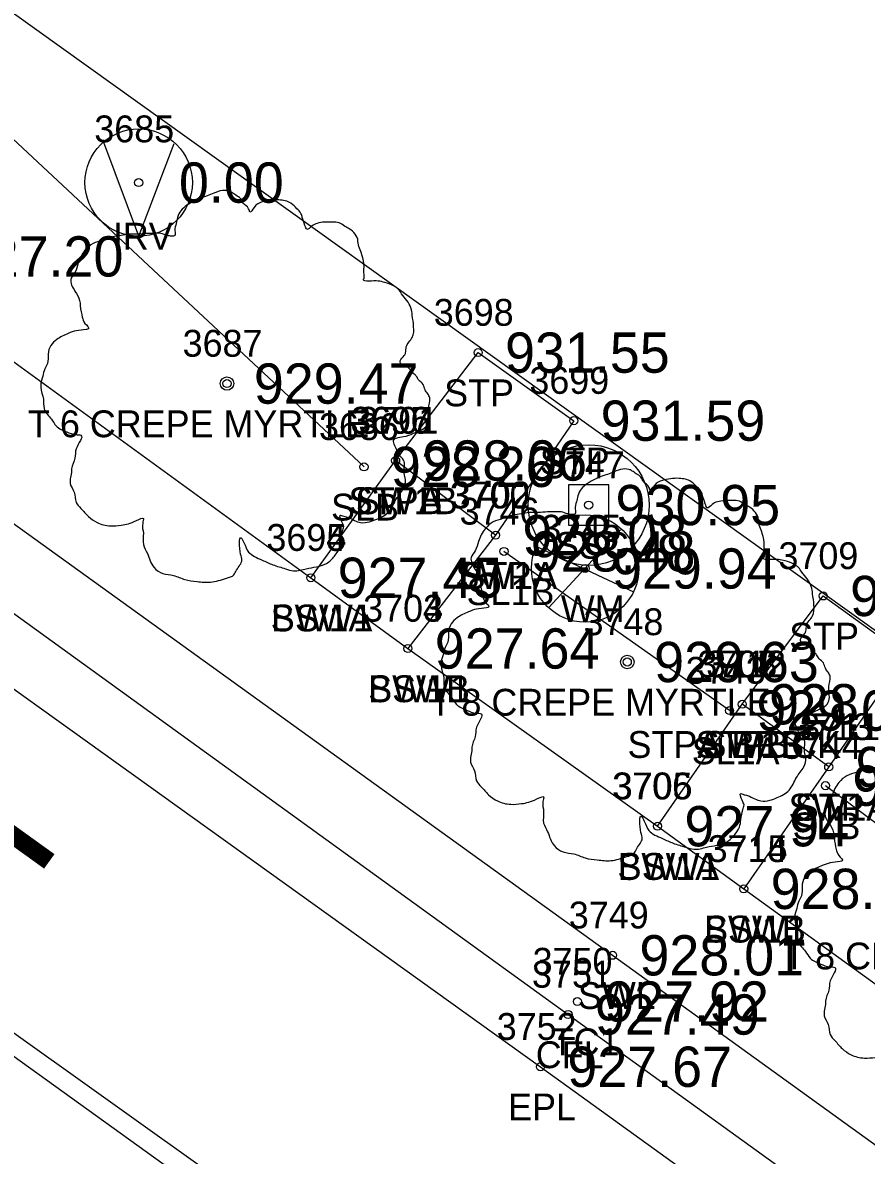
# Model space of a CAD drawing. Extents: x 1575382 to 1578175, y 1099175 to 1101955.
# Drawn here: x 1577371.96 to 1577403.39, y 1100954.46 to 1100996.67 of the extents above; entities that cross this region are included whole.
import ezdxf

# ---------------------------------------------------------------- set-up
doc = ezdxf.new("R2010")
doc.units = 0
for name, color, linetype in [('RD_EX_Bldg', 7, 'Continuous'), ('RD_EX_BldgApp', 7, 'Continuous'), ('RD_EX_Conc', 7, 'Continuous'), ('RD_EX_Conc_txCode', 7, 'Continuous'), ('RD_EX_Misc_txCode', 7, 'Continuous'), ('RD_EX_Road', 7, 'Continuous'), ('RD_EX_Road_txCode', 7, 'Continuous'), ('RD_EX_TX_Conc_ELEV', 7, 'Continuous'), ('RD_EX_TX_Misc_ELEV', 7, 'Continuous'), ('RD_EX_TX_Road_ELEV', 7, 'Continuous'), ('RD_EX_TX_UT_ELEV', 7, 'Continuous'), ('RD_EX_TX_VEG_ELEV', 7, 'Continuous'), ('RD_EX_UT', 7, 'Continuous'), ('RD_EX_UT_txCode', 7, 'Continuous'), ('RD_EX_VEG', 7, 'Continuous'), ('RD_EX_VEG_txCode', 7, 'Continuous'), ('RD_HC_Cl', 7, 'Continuous'), ('RD_HC_Data', 7, 'Continuous'), ('RD_SMD_Locator', 7, 'Continuous')]:
    doc.layers.add(name, color=color, linetype=linetype)

msp = doc.modelspace()

# ---------------------------------------------------------------- linework, layer by layer
at = {"layer": 'RD_EX_Bldg'}
msp.add_lwpolyline([(1577366.782, 1101000.49), (1577471.682, 1100925.355), (1577510.624, 1100979.985), (1577405.723, 1101055.12), (1577366.782, 1101000.49)], dxfattribs=at)
at = {"layer": 'RD_EX_BldgApp'}
for q in [(1577374.978, 1100992.205), (1577377.604, 1100992.168)]:
    msp.add_line((1577376.282, 1100988.722), q, dxfattribs=at)
for radius in [2, 0.15]:
    msp.add_circle((1577376.282, 1100990.715), radius, dxfattribs=at)
at = {"layer": 'RD_EX_Conc'}
for p, q in [((1577382.695, 1100975.989), (1577385.855, 1100980.357)), ((1577389.58, 1100977.573), (1577386.313, 1100973.352)), ((1577395.614, 1100966.73), (1577398.77, 1100971.275)), ((1577401.99, 1100968.939), (1577398.827, 1100964.395))]:
    msp.add_line(p, q, dxfattribs=at)
for points in [[(1577260.091, 1101055.735), (1577271.299, 1101047.569), (1577312.394, 1101017.332), (1577352.653, 1100988.383), (1577392.281, 1100959.713), (1577433.556, 1100929.93), (1577452.436, 1100916.348), (1577457.816, 1100912.386)], [(1577352.786, 1100991.572), (1577355.363, 1100995.858), (1577382.695, 1100975.989), (1577386.313, 1100973.352), (1577395.614, 1100966.73), (1577398.827, 1100964.395), (1577422.404, 1100947.354), (1577425.708, 1100945.102), (1577453.601, 1100924.886), (1577456.819, 1100922.745)], [(1577352.786, 1100991.572), (1577393.938, 1100961.919), (1577435.198, 1100932.141), (1577453.925, 1100918.672), (1577452.73, 1100916.903)], [(1577385.855, 1100980.357), (1577388.931, 1100984.378), (1577392.492, 1100981.842), (1577389.58, 1100977.573), (1577385.855, 1100980.357)], [(1577398.77, 1100971.275), (1577401.787, 1100975.31), (1577404.866, 1100973.089), (1577401.99, 1100968.939), (1577398.77, 1100971.275)]]:
    msp.add_lwpolyline(points, dxfattribs=at)
at = {"layer": 'RD_EX_Road'}
msp.add_lwpolyline([(1577251.257, 1101061.341), (1577255.442, 1101056.285), (1577270.08, 1101045.564), (1577310.681, 1101015.777), (1577351.283, 1100986.437), (1577391.252, 1100957.766), (1577432.133, 1100928.26), (1577451.028, 1100914.552), (1577473.397, 1100898.426), (1577474.178, 1100899.605), (1577481.335, 1100895.669), (1577490.142, 1100894.697), (1577498.51, 1100899.091), (1577503.297, 1100907.838), (1577513.461, 1100934.773)], dxfattribs=at)
at = {"layer": 'RD_EX_UT'}
for p, q in [((1577393.797, 1100979.447), (1577392.297, 1100979.447)), ((1577392.297, 1100979.447), (1577392.297, 1100977.947)), ((1577393.797, 1100977.947), (1577393.797, 1100979.447)), ((1577392.297, 1100977.947), (1577393.797, 1100977.947)), ((1577391.564, 1100974.875), (1577394.231, 1100977.772)), ((1577391.082, 1100977.171), (1577394.713, 1100975.458))]:
    msp.add_line(p, q, dxfattribs=at)
msp.add_lwpolyline([(1577437.159, 1101563.253), (1577337.019, 1101318.587), (1577272.886, 1101163.979), (1577227.135, 1101061.983), (1577386.899, 1100948.146), (1577403.903, 1100879.991)], dxfattribs=at)
for centre, radius in [((1577393.047, 1100978.697), 2.25), ((1577392.916, 1100976.334), 2)]:
    msp.add_circle(centre, radius, dxfattribs=at)
at = {"layer": 'RD_EX_VEG'}
for p, q in [((1577358.6, 1101004.482), (1577384.677, 1100980.121)), ((1577398.297, 1100971.039), (1577389.892, 1100976.97)), ((1577424.371, 1100951.396), (1577401.873, 1100968.24))]:
    msp.add_line(p, q, dxfattribs=at)
for centre, radius in [((1577379.572, 1100983.225), 0.25), ((1577379.56, 1100983.206), 0.0001), ((1577394.486, 1100972.849), 0.25), ((1577394.473, 1100972.83), 0.0001)]:
    msp.add_circle(centre, radius, dxfattribs=at)
for points in [[(1577379.704, 1100990.392), (1577379.404, 1100990.417), (1577379.08, 1100990.317), (1577378.83, 1100990.217), (1577378.605, 1100990.142), (1577378.38, 1100990.042), (1577378.08, 1100989.867), (1577377.855, 1100989.667), (1577377.73, 1100989.417), (1577377.68, 1100989.192), (1577377.63, 1100988.918), (1577377.63, 1100988.743), (1577377.505, 1100988.718), (1577377.355, 1100988.743), (1577377.105, 1100988.818), (1577376.856, 1100988.818), (1577376.606, 1100988.818), (1577376.256, 1100988.793), (1577375.906, 1100988.793), (1577375.631, 1100988.743), (1577375.306, 1100988.693), (1577374.931, 1100988.568), (1577374.582, 1100988.443), (1577374.282, 1100988.193), (1577374.032, 1100987.718), (1577373.907, 1100987.368), (1577373.757, 1100987.118), (1577373.907, 1100986.669), (1577374.082, 1100986.319), (1577374.107, 1100986.119), (1577374.182, 1100985.694), (1577374.282, 1100985.469), (1577374.407, 1100985.269), (1577374.332, 1100985.244), (1577373.957, 1100985.194), (1577373.657, 1100985.094), (1577373.232, 1100984.869), (1577373.007, 1100984.644), (1577372.907, 1100984.32), (1577372.882, 1100983.97), (1577372.782, 1100983.77), (1577372.707, 1100983.495), (1577372.682, 1100983.42), (1577372.632, 1100983.095), (1577372.732, 1100982.645), (1577372.757, 1100982.295), (1577372.882, 1100982.071), (1577373.032, 1100981.896), (1577373.207, 1100981.646), (1577373.607, 1100981.421), (1577373.932, 1100981.321), (1577374.132, 1100981.296), (1577373.957, 1100980.796), (1577373.907, 1100980.446), (1577373.782, 1100980.046), (1577373.782, 1100979.972), (1577373.732, 1100979.497), (1577373.882, 1100979.172), (1577373.957, 1100978.797), (1577374.132, 1100978.572), (1577374.407, 1100978.272), (1577374.731, 1100978.047), (1577375.231, 1100977.922), (1577375.631, 1100977.947), (1577376.206, 1100978.122), (1577376.456, 1100978.197), (1577376.431, 1100978.022), (1577376.456, 1100977.647), (1577376.456, 1100977.223), (1577376.606, 1100976.898), (1577376.706, 1100976.623), (1577376.856, 1100976.373), (1577377.18, 1100976.148), (1577377.58, 1100976.073), (1577378.005, 1100975.923), (1577378.455, 1100975.848), (1577378.955, 1100975.823), (1577379.554, 1100975.973), (1577379.829, 1100976.098), (1577379.929, 1100976.273), (1577380.129, 1100976.648), (1577380.079, 1100976.873), (1577380.104, 1100977.473), (1577380.204, 1100977.298), (1577380.379, 1100976.948), (1577380.879, 1100976.648), (1577381.279, 1100976.473), (1577381.753, 1100976.323), (1577382.053, 1100976.248), (1577382.528, 1100976.323), (1577382.903, 1100976.398), (1577383.278, 1100976.523), (1577383.578, 1100976.798), (1577383.753, 1100977.073), (1577383.803, 1100977.348), (1577383.877, 1100977.722), (1577383.927, 1100977.897)], [(1577383.927, 1100977.897), (1577383.853, 1100978.072), (1577383.803, 1100978.322), (1577383.877, 1100978.297), (1577384.052, 1100978.247), (1577384.327, 1100978.122), (1577384.552, 1100978.047), (1577384.877, 1100978.072), (1577385.152, 1100978.172), (1577385.602, 1100978.447), (1577385.877, 1100978.922), (1577386.151, 1100979.322), (1577386.226, 1100979.647), (1577386.176, 1100979.872), (1577386.151, 1100980.371), (1577385.952, 1100980.621), (1577385.902, 1100980.746), (1577385.802, 1100981.146), (1577385.877, 1100981.196), (1577386.151, 1100981.246), (1577386.526, 1100981.371), (1577386.801, 1100981.496), (1577387.026, 1100981.671), (1577387.101, 1100981.896), (1577387.076, 1100982.295), (1577387.126, 1100982.695), (1577387.051, 1100982.845), (1577386.951, 1100982.995), (1577386.876, 1100983.195), (1577386.726, 1100983.345), (1577386.626, 1100983.495), (1577386.526, 1100983.595), (1577386.401, 1100983.745), (1577386.226, 1100983.87), (1577386.077, 1100983.92), (1577386.027, 1100984.07), (1577386.176, 1100984.27), (1577386.226, 1100984.37), (1577386.251, 1100984.594), (1577386.476, 1100984.944), (1577386.526, 1100985.344), (1577386.476, 1100985.769), (1577386.426, 1100986.044), (1577386.276, 1100986.319), (1577386.077, 1100986.569), (1577385.952, 1100986.744), (1577385.777, 1100986.868), (1577385.452, 1100986.993), (1577385.202, 1100987.043), (1577384.852, 1100987.043), (1577384.652, 1100987.093), (1577384.677, 1100987.143), (1577384.677, 1100987.293), (1577384.677, 1100987.568), (1577384.602, 1100988.018), (1577384.452, 1100988.518), (1577384.452, 1100988.543), (1577384.352, 1100988.793), (1577384.127, 1100988.993), (1577383.952, 1100989.092), (1577383.753, 1100989.217), (1577383.503, 1100989.242), (1577383.203, 1100989.242), (1577382.928, 1100989.192), (1577382.728, 1100989.092), (1577382.553, 1100988.968), (1577382.478, 1100989.117), (1577382.378, 1100989.417), (1577382.328, 1100989.567), (1577382.178, 1100989.742), (1577381.953, 1100989.942), (1577381.503, 1100990.067), (1577380.879, 1100989.992), (1577380.579, 1100989.792), (1577380.429, 1100989.617), (1577380.379, 1100989.742), (1577380.179, 1100989.942), (1577380.079, 1100990.117), (1577379.904, 1100990.242), (1577379.754, 1100990.342), (1577379.654, 1100990.392)], [(1577394.618, 1100980.016), (1577394.318, 1100980.041), (1577393.993, 1100979.941), (1577393.743, 1100979.841), (1577393.518, 1100979.766), (1577393.294, 1100979.666), (1577392.994, 1100979.491), (1577392.769, 1100979.291), (1577392.644, 1100979.041), (1577392.594, 1100978.816), (1577392.544, 1100978.542), (1577392.544, 1100978.367), (1577392.419, 1100978.342), (1577392.269, 1100978.367), (1577392.019, 1100978.442), (1577391.769, 1100978.442), (1577391.519, 1100978.442), (1577391.169, 1100978.417), (1577390.82, 1100978.417), (1577390.545, 1100978.367), (1577390.22, 1100978.317), (1577389.845, 1100978.192), (1577389.495, 1100978.067), (1577389.195, 1100977.817), (1577388.945, 1100977.342), (1577388.82, 1100976.992), (1577388.671, 1100976.742), (1577388.82, 1100976.293), (1577388.995, 1100975.943), (1577389.02, 1100975.743), (1577389.095, 1100975.318), (1577389.195, 1100975.093), (1577389.32, 1100974.893), (1577389.245, 1100974.868), (1577388.87, 1100974.818), (1577388.571, 1100974.718), (1577388.146, 1100974.493), (1577387.921, 1100974.268), (1577387.821, 1100973.944), (1577387.796, 1100973.594), (1577387.696, 1100973.394), (1577387.621, 1100973.119), (1577387.596, 1100973.044), (1577387.546, 1100972.719), (1577387.646, 1100972.269), (1577387.671, 1100971.919), (1577387.796, 1100971.695), (1577387.946, 1100971.52), (1577388.121, 1100971.27), (1577388.521, 1100971.045), (1577388.845, 1100970.945), (1577389.045, 1100970.92), (1577388.87, 1100970.42), (1577388.82, 1100970.07), (1577388.696, 1100969.67), (1577388.696, 1100969.596), (1577388.646, 1100969.121), (1577388.795, 1100968.796), (1577388.87, 1100968.421), (1577389.045, 1100968.196), (1577389.32, 1100967.896), (1577389.645, 1100967.671), (1577390.145, 1100967.546), (1577390.545, 1100967.571), (1577391.12, 1100967.746), (1577391.369, 1100967.821), (1577391.344, 1100967.646), (1577391.369, 1100967.271), (1577391.369, 1100966.847), (1577391.519, 1100966.522), (1577391.619, 1100966.247), (1577391.769, 1100965.997), (1577392.094, 1100965.772), (1577392.494, 1100965.697), (1577392.919, 1100965.547), (1577393.369, 1100965.472), (1577393.868, 1100965.447), (1577394.468, 1100965.597), (1577394.743, 1100965.722), (1577394.843, 1100965.897), (1577395.043, 1100966.272), (1577394.993, 1100966.497), (1577395.018, 1100967.097), (1577395.118, 1100966.922), (1577395.293, 1100966.572), (1577395.792, 1100966.272), (1577396.192, 1100966.097), (1577396.667, 1100965.947), (1577396.967, 1100965.872), (1577397.442, 1100965.947), (1577397.817, 1100966.022), (1577398.191, 1100966.147), (1577398.491, 1100966.422), (1577398.666, 1100966.697), (1577398.716, 1100966.972), (1577398.791, 1100967.346), (1577398.841, 1100967.521)], [(1577398.841, 1100967.521), (1577398.766, 1100967.696), (1577398.716, 1100967.946), (1577398.791, 1100967.921), (1577398.966, 1100967.871), (1577399.241, 1100967.746), (1577399.466, 1100967.671), (1577399.791, 1100967.696), (1577400.066, 1100967.796), (1577400.515, 1100968.071), (1577400.79, 1100968.546), (1577401.065, 1100968.946), (1577401.14, 1100969.271), (1577401.09, 1100969.496), (1577401.065, 1100969.995), (1577400.865, 1100970.245), (1577400.815, 1100970.37), (1577400.715, 1100970.77), (1577400.79, 1100970.82), (1577401.065, 1100970.87), (1577401.44, 1100970.995), (1577401.715, 1100971.12), (1577401.94, 1100971.295), (1577402.015, 1100971.52), (1577401.99, 1100971.919), (1577402.04, 1100972.319), (1577401.965, 1100972.469), (1577401.865, 1100972.619), (1577401.79, 1100972.819), (1577401.64, 1100972.969), (1577401.54, 1100973.119), (1577401.44, 1100973.219), (1577401.315, 1100973.369), (1577401.14, 1100973.494), (1577400.99, 1100973.544), (1577400.94, 1100973.694), (1577401.09, 1100973.894), (1577401.14, 1100973.994), (1577401.165, 1100974.218), (1577401.39, 1100974.568), (1577401.44, 1100974.968), (1577401.39, 1100975.393), (1577401.34, 1100975.668), (1577401.19, 1100975.943), (1577400.99, 1100976.193), (1577400.865, 1100976.368), (1577400.69, 1100976.492), (1577400.365, 1100976.617), (1577400.116, 1100976.667), (1577399.766, 1100976.667), (1577399.566, 1100976.717), (1577399.591, 1100976.767), (1577399.591, 1100976.917), (1577399.591, 1100977.192), (1577399.516, 1100977.642), (1577399.366, 1100978.142), (1577399.366, 1100978.167), (1577399.266, 1100978.417), (1577399.041, 1100978.617), (1577398.866, 1100978.716), (1577398.666, 1100978.841), (1577398.416, 1100978.866), (1577398.116, 1100978.866), (1577397.842, 1100978.816), (1577397.642, 1100978.716), (1577397.467, 1100978.592), (1577397.392, 1100978.741), (1577397.292, 1100979.041), (1577397.242, 1100979.191), (1577397.092, 1100979.366), (1577396.867, 1100979.566), (1577396.417, 1100979.691), (1577395.792, 1100979.616), (1577395.493, 1100979.416), (1577395.343, 1100979.241), (1577395.293, 1100979.366), (1577395.093, 1100979.566), (1577394.993, 1100979.741), (1577394.818, 1100979.866), (1577394.668, 1100979.966), (1577394.568, 1100980.016)], [(1577407.794, 1100970.561), (1577407.494, 1100970.586), (1577407.169, 1100970.486), (1577406.919, 1100970.386), (1577406.695, 1100970.311), (1577406.47, 1100970.211), (1577406.17, 1100970.036), (1577405.945, 1100969.836), (1577405.82, 1100969.586), (1577405.77, 1100969.361), (1577405.72, 1100969.087), (1577405.72, 1100968.912), (1577405.595, 1100968.887), (1577405.445, 1100968.912), (1577405.195, 1100968.987), (1577404.945, 1100968.987), (1577404.695, 1100968.987), (1577404.346, 1100968.962), (1577403.996, 1100968.962), (1577403.721, 1100968.912), (1577403.396, 1100968.862), (1577403.021, 1100968.737), (1577402.671, 1100968.612), (1577402.371, 1100968.362), (1577402.122, 1100967.887), (1577401.997, 1100967.537), (1577401.847, 1100967.287), (1577401.997, 1100966.838), (1577402.172, 1100966.488), (1577402.196, 1100966.288), (1577402.271, 1100965.863), (1577402.371, 1100965.638), (1577402.496, 1100965.438), (1577402.421, 1100965.413), (1577402.047, 1100965.363), (1577401.747, 1100965.263), (1577401.322, 1100965.038), (1577401.097, 1100964.813), (1577400.997, 1100964.489), (1577400.972, 1100964.139), (1577400.872, 1100963.939), (1577400.797, 1100963.664), (1577400.772, 1100963.589), (1577400.722, 1100963.264), (1577400.822, 1100962.814), (1577400.847, 1100962.464), (1577400.972, 1100962.24), (1577401.122, 1100962.065), (1577401.297, 1100961.815), (1577401.697, 1100961.59), (1577402.022, 1100961.49), (1577402.221, 1100961.465), (1577402.047, 1100960.965), (1577401.997, 1100960.615), (1577401.872, 1100960.215), (1577401.872, 1100960.141), (1577401.822, 1100959.666), (1577401.972, 1100959.341), (1577402.047, 1100958.966), (1577402.221, 1100958.741), (1577402.496, 1100958.441), (1577402.821, 1100958.216), (1577403.321, 1100958.091), (1577403.721, 1100958.116), (1577404.296, 1100958.291), (1577404.545, 1100958.366), (1577404.52, 1100958.191), (1577404.545, 1100957.816), (1577404.545, 1100957.392), (1577404.695, 1100957.067), (1577404.795, 1100956.792), (1577404.945, 1100956.542), (1577405.27, 1100956.317), (1577405.67, 1100956.242), (1577406.095, 1100956.092), (1577406.545, 1100956.017), (1577407.044, 1100955.992), (1577407.644, 1100956.142), (1577407.919, 1100956.267), (1577408.019, 1100956.442), (1577408.219, 1100956.817), (1577408.169, 1100957.042), (1577408.194, 1100957.642), (1577408.294, 1100957.467), (1577408.469, 1100957.117), (1577408.969, 1100956.817), (1577409.368, 1100956.642), (1577409.843, 1100956.492), (1577410.143, 1100956.417), (1577410.618, 1100956.492), (1577410.993, 1100956.567), (1577411.367, 1100956.692), (1577411.667, 1100956.967), (1577411.842, 1100957.242), (1577411.892, 1100957.517), (1577411.967, 1100957.891), (1577412.017, 1100958.066)]]:
    msp.add_spline(points, degree=3, dxfattribs=at)
at = {"layer": 'RD_HC_Cl'}
msp.add_line((1577222.651, 1101065.297), (1577474.471, 1100884.196), dxfattribs=at)
at = {"layer": 'RD_SMD_Locator'}
for centre in [(1577388.931, 1100984.378), (1577379.572, 1100983.225), (1577392.492, 1100981.842), (1577385.855, 1100980.357), (1577385.855, 1100980.357), (1577385.855, 1100980.357), (1577384.677, 1100980.121), (1577393.047, 1100978.697), (1577389.58, 1100977.573), (1577389.58, 1100977.573), (1577389.892, 1100976.97), (1577392.916, 1100976.334), (1577382.695, 1100975.989), (1577382.695, 1100975.989), (1577401.787, 1100975.31), (1577386.313, 1100973.352), (1577386.313, 1100973.352), (1577394.486, 1100972.849), (1577398.297, 1100971.039), (1577398.77, 1100971.275), (1577398.77, 1100971.275), (1577398.77, 1100971.275), (1577401.99, 1100968.939), (1577401.99, 1100968.939), (1577401.873, 1100968.24), (1577395.614, 1100966.73), (1577395.614, 1100966.73), (1577398.827, 1100964.395), (1577398.827, 1100964.395), (1577393.938, 1100961.919), (1577392.628, 1100960.196), (1577392.281, 1100959.713), (1577391.252, 1100957.766)]:
    msp.add_circle(centre, 0.15, dxfattribs=at)

# ---------------------------------------------------------------- texts
at = {"layer": 'RD_EX_Conc_txCode'}
for s, p in [('3698', (1577387.277, 1100985.378)), ('3699', (1577390.838, 1100982.842)), ('STP', (1577387.663, 1100982.378)), ('3696', (1577384.178, 1100981.357)), ('3697', (1577384.202, 1100981.357)), ('3701', (1577384.469, 1100981.357)), ('STP', (1577391.224, 1100979.842)), ('3700', (1577387.871, 1100978.573)), ('3702', (1577387.91, 1100978.573)), ('STPA', (1577384.099, 1100978.357)), ('STPB', (1577384.115, 1100978.357)), ('SW1B', (1577384.375, 1100978.357)), ('3694', (1577381.041, 1100976.989)), ('3695', (1577381.041, 1100976.989)), ('3709', (1577400.118, 1100976.31)), ('SW1A', (1577388.084, 1100975.573)), ('STP', (1577388.312, 1100975.573)), ('3703', (1577384.644, 1100974.352)), ('3704', (1577384.644, 1100974.352)), ('SW1A', (1577381.199, 1100973.989)), ('BSW1', (1577381.214, 1100973.989)), ('STP', (1577400.519, 1100973.31)), ('3707', (1577397.101, 1100972.275)), ('3708', (1577397.101, 1100972.275)), ('3712', (1577397.424, 1100972.275)), ('SW1B', (1577384.833, 1100971.352)), ('BSW1', (1577384.833, 1100971.352)), ('3713', (1577400.644, 1100969.939)), ('3711', (1577400.927, 1100969.939)), ('STPA BRICK', (1577394.495, 1100969.275)), ('STPB', (1577397.03, 1100969.275)), ('SW1B', (1577397.29, 1100969.275)), ('3706', (1577393.921, 1100967.73)), ('3705', (1577393.944, 1100967.73)), ('SW1A', (1577400.494, 1100966.939)), ('STP', (1577400.723, 1100966.939)), ('3714', (1577397.48, 1100965.395)), ('3715', (1577397.48, 1100965.395)), ('SW1A', (1577394.118, 1100964.73)), ('BSW1', (1577394.133, 1100964.73)), ('3749', (1577392.308, 1100962.919)), ('SW1B', (1577397.347, 1100962.395)), ('BSW1', (1577397.347, 1100962.395)), ('3750', (1577390.959, 1100961.196)), ('3751', (1577390.934, 1100960.713)), ('SWL', (1577392.646, 1100959.919)), ('TC1', (1577391.668, 1100958.196)), ('CFL', (1577391.076, 1100957.713))]:
    msp.add_text(s, height=1, dxfattribs=at).set_placement(p)
at = {"layer": 'RD_EX_Misc_txCode'}
for s, p in [('3685', (1577374.628, 1100992.215)), ('IRV', (1577375.321, 1100988.215))]:
    msp.add_text(s, height=1, dxfattribs=at).set_placement(p)
at = {"layer": 'RD_EX_Road_txCode'}
for s, p in [('3752', (1577389.622, 1100958.766)), ('EPL', (1577390.047, 1100955.766))]:
    msp.add_text(s, height=1, dxfattribs=at).set_placement(p)
at = {"layer": 'RD_EX_TX_Conc_ELEV'}
for s, p in [('931.55', (1577389.931, 1100983.628)), ('931.59', (1577393.492, 1100981.092)), ('928.06', (1577386.855, 1100979.607)), ('928.06', (1577386.855, 1100979.607)), ('928.06', (1577386.855, 1100979.607)), ('928.08', (1577390.58, 1100976.823)), ('928.08', (1577390.58, 1100976.823)), ('927.45', (1577383.695, 1100975.239)), ('927.45', (1577383.695, 1100975.239)), ('932.72', (1577402.787, 1100974.56)), ('927.64', (1577387.313, 1100972.602)), ('927.64', (1577387.313, 1100972.602)), ('928.75', (1577399.77, 1100970.525)), ('928.75', (1577399.77, 1100970.525)), ('928.75', (1577399.77, 1100970.525)), ('928.81', (1577402.99, 1100968.189)), ('928.81', (1577402.99, 1100968.189)), ('927.94', (1577396.614, 1100965.98)), ('927.94', (1577396.614, 1100965.98)), ('928.06', (1577399.827, 1100963.645)), ('928.06', (1577399.827, 1100963.645)), ('928.01', (1577394.938, 1100961.169)), ('927.92', (1577393.628, 1100959.446)), ('927.49', (1577393.281, 1100958.963))]:
    msp.add_text(s, height=1.5, dxfattribs=at).set_placement(p)
at = {"layer": 'RD_EX_TX_Misc_ELEV'}
msp.add_text('0.00', height=1.5, dxfattribs=at).set_placement((1577377.782, 1100989.965))
at = {"layer": 'RD_EX_TX_Road_ELEV'}
msp.add_text('927.67', height=1.5, dxfattribs=at).set_placement((1577392.252, 1100957.016))
at = {"layer": 'RD_EX_TX_UT_ELEV'}
for s, p in [('927.20', (1577369.578, 1100987.213)), ('930.95', (1577394.047, 1100977.947)), ('929.94', (1577393.916, 1100975.584))]:
    msp.add_text(s, height=1.5, dxfattribs=at).set_placement(p)
at = {"layer": 'RD_EX_TX_VEG_ELEV'}
for s, p in [('929.47', (1577380.572, 1100982.475)), ('928.26', (1577385.677, 1100979.371)), ('928.48', (1577390.892, 1100976.22)), ('929.63', (1577395.486, 1100972.099)), ('929.00', (1577399.297, 1100970.289)), ('929.07', (1577402.873, 1100967.49))]:
    msp.add_text(s, height=1.5, dxfattribs=at).set_placement(p)
at = {"layer": 'RD_EX_UT_txCode'}
for s, p in [('3747', (1577391.417, 1100979.697)), ('3745', (1577391.286, 1100977.334)), ('SSC', (1577391.795, 1100976.697)), ('WM', (1577392.01, 1100974.334))]:
    msp.add_text(s, height=1, dxfattribs=at).set_placement(p)
at = {"layer": 'RD_EX_VEG_txCode'}
for s, p in [('3687', (1577377.919, 1100984.225)), ('T 6 CREPE MYRTLE', (1577372.159, 1100981.225)), ('3686', (1577383, 1100981.121)), ('SLB', (1577383.448, 1100978.121)), ('3746', (1577388.238, 1100977.97)), ('SL1B', (1577388.498, 1100974.97)), ('3748', (1577392.856, 1100973.849)), ('3743', (1577396.667, 1100972.039)), ('T 8 CREPE MYRTLE', (1577387.12, 1100970.849)), ('3744', (1577400.243, 1100969.24)), ('SL1A', (1577396.888, 1100969.039)), ('SLB', (1577400.644, 1100966.24)), ('T 8 CREPE MYRTLE', (1577400.296, 1100961.394))]:
    msp.add_text(s, height=1, dxfattribs=at).set_placement(p)
at = {"layer": 'RD_HC_Data'}
msp.add_text('S 54%%d 16\' 39" E', height=6, rotation=324.2776, dxfattribs=at).set_placement((1577326.228, 1100992.04))

doc.saveas('drawing.dxf')
